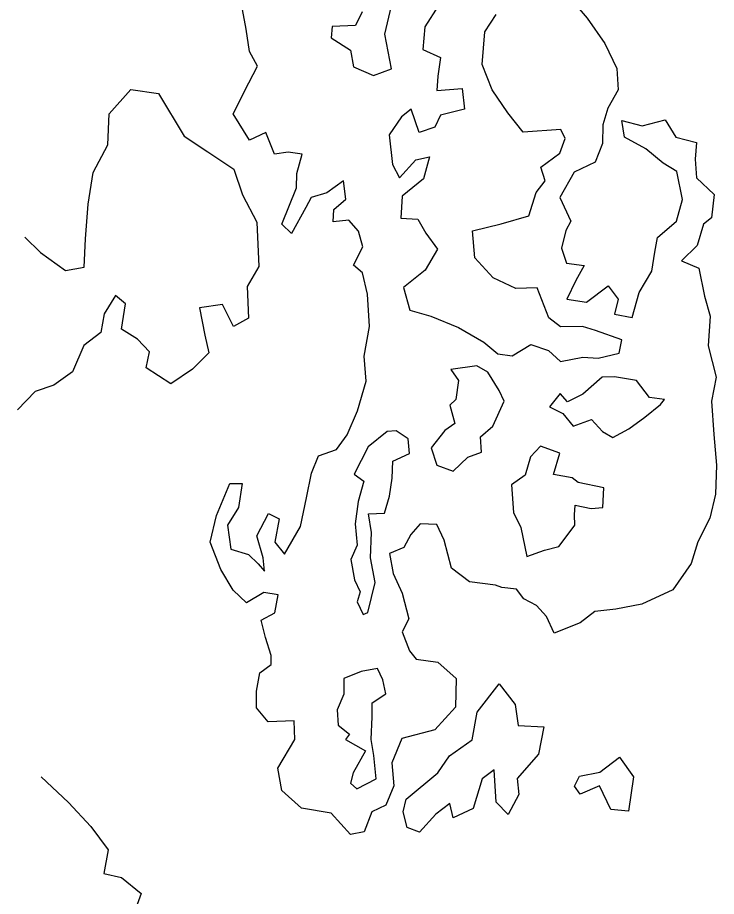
# Model space of a CAD drawing. Extents: x 3040896 to 3051146, y 687568 to 732976.
# Drawn here: x 3048823.1 to 3049125.1, y 697706.2 to 698086.1 of the extents above; entities that cross this region are included whole.
import ezdxf

# ---------------------------------------------------------------- set-up
doc = ezdxf.new("R2010")
doc.units = 0
doc.layers.add('Exist Vegetation Hedge Row', color=7, linetype='Continuous')

msp = doc.modelspace()

# ---------------------------------------------------------------- linework, layer by layer
at = {"layer": 'Exist Vegetation Hedge Row'}
for points in [[(3048926.43, 697794.96), (3048927.8, 697802.84), (3048932.73, 697806.46), (3048932.76, 697810.38), (3048930.26, 697818.12), (3048928.32, 697825.58), (3048934.23, 697828.82), (3048935.7, 697836.5), (3048929.48, 697837.61), (3048922.09, 697833.03), (3048916.3, 697838.51), (3048911, 697847.52), (3048906.33, 697859.36), (3048909.08, 697870.78), (3048914.78, 697884.69), (3048920.11, 697884.75), (3048918.53, 697874.25), (3048913.88, 697866.66), (3048915.25, 697856.24), (3048922.9, 697854.01), (3048927.02, 697849.97), (3048929.85, 697846.81), (3048929.18, 697852.49), (3048926.55, 697862.09), (3048931.61, 697871.69), (3048936.23, 697869.45), (3048934.29, 697859.33), (3048938.46, 697854.08), (3048945.42, 697866.05), (3048947.97, 697878.48), (3048950.12, 697889.11), (3048953.11, 697896.58), (3048960.98, 697899.43), (3048965.59, 697905.76), (3048970.01, 697916.06), (3048973.73, 697928.95), (3048972.94, 697939.8), (3048975.15, 697952.57), (3048974.39, 697966.57), (3048972.17, 697975.82), (3048968.34, 697979.03), (3048972.29, 697986.99), (3048970.44, 697993.8), (3048966.3, 697998.46), (3048959.57, 697997.81), (3048959.76, 698003.1), (3048964.93, 698007.6), (3048963.96, 698015.49), (3048956.81, 698010.35), (3048950.06, 698008.27), (3048947.63, 698003.96), (3048941.48, 697992.7), (3048937.27, 697996.81), (3048943.67, 698012.46), (3048943.84, 698018.77), (3048946.12, 698027.01), (3048940.06, 698027.96), (3048934.11, 698027.1), (3048930.39, 698036.37), (3048923.29, 698033.05), (3048916.24, 698044.51), (3048923.09, 698057.92), (3048926.76, 698065.08), (3048923.28, 698071.41), (3048921.88, 698081.11), (3048919.48, 698094.37)], [(3048972.06, 698088.66), (3048969.14, 698082.72), (3048959.1, 698082.29), (3048958.6, 698077.41), (3048966.99, 698071.98), (3048968.31, 698064.85), (3048976.94, 698061.08), (3048984.66, 698063.94), (3048981.83, 698079), (3048984.71, 698091.24)], [(3049005.06, 698091.35), (3048999.16, 698082.07), (3048998.27, 698072.38), (3049005.86, 698068.88), (3049004.79, 698060.75), (3049004.25, 698054.62), (3049015.25, 698055.51), (3049016.2, 698046.48), (3049005.87, 698043.97), (3049003.47, 698038.75), (3048996.68, 698036.48), (3048993.26, 698046.52), (3048988.96, 698043.22), (3048983.65, 698035.49), (3048985.09, 698022.65), (3048988.21, 698016.88), (3048995.24, 698024.66), (3049001.06, 698025.97), (3048998.59, 698016.38), (3048989.33, 698008.87), (3048988.8, 697999.37), (3048996.14, 697998.95), (3048999.56, 697992.87), (3049004.54, 697986.05), (3048999.33, 697976.87), (3048989.9, 697969.46), (3048992.6, 697959.59), (3049001.68, 697957.09), (3049013.66, 697952.18), (3049024.61, 697945.82), (3049030.69, 697940.7), (3049036.88, 697939.81), (3049044.92, 697944.72), (3049052.52, 697942.22), (3049057.76, 697937.44), (3049067.39, 697939.31), (3049074.04, 697938.93), (3049083.07, 697940.97), (3049084.3, 697946.84), (3049072.86, 697950.8), (3049067.24, 697952.59), (3049057.68, 697952.43), (3049052.67, 697956.36), (3049047.72, 697969.3), (3049038.5, 697968.96), (3049028.66, 697973.54), (3049020.67, 697982.18), (3049019.72, 697993.89), (3049032.09, 697996.88), (3049044.07, 698000.36), (3049047.23, 698010.49), (3049051.12, 698015.52), (3049049.19, 698021.43), (3049057.43, 698027.47), (3049059.72, 698033.84), (3049057.86, 698037.78), (3049041.55, 698036.6), (3049034.95, 698044.99), (3049028.2, 698054.92), (3049023.92, 698065.8), (3049025.04, 698079.92), (3049029.94, 698087.39)], [(3049063.06, 698093.05), (3049069.22, 698085.81), (3049076.89, 698074.88), (3049082.13, 698064.16), (3049082.63, 698054.94), (3049078.14, 698046.91), (3049076.02, 698039.73), (3049075.88, 698031.66), (3049072.74, 698023.65), (3049063.67, 698019.33), (3049057.41, 698008.27), (3049062.16, 697998.07), (3049060.1, 697993.99), (3049058.17, 697986.46), (3049060.29, 697979.92), (3049068.02, 697978.92), (3049064.4, 697972.46), (3049060.48, 697964.35), (3049068.94, 697963.03), (3049078.41, 697970.11), (3049082.64, 697964.38), (3049081.01, 697957.88), (3049088.67, 697956.42), (3049091.67, 697967.23), (3049097.27, 697976.51), (3049098.45, 697984.63), (3049099.67, 697991.05), (3049107.83, 697998.13), (3049110.5, 698007.5), (3049108.02, 698019.62), (3049102.15, 698023.21), (3049094.58, 698029.3), (3049085.33, 698034.37), (3049084.27, 698041.67), (3049093.03, 698039.37), (3049103.01, 698041.96), (3049107.6, 698034.35), (3049116.55, 698032.13), (3049115.99, 698024.9), (3049116.47, 698016.77), (3049124.12, 698009.56), (3049122.98, 697999.6), (3049119.57, 697996.73), (3049116.87, 697987.62), (3049110.08, 697980.98), (3049117.52, 697977.82), (3049119.95, 697965.73), (3049122.38, 697957.02), (3049121.58, 697944.22), (3049124.97, 697930.6), (3049122.94, 697920.28), (3049124.03, 697905.81), (3049125.12, 697892.54), (3049124.69, 697880.14), (3049122.34, 697869.66), (3049117.12, 697859.44), (3049114.22, 697850.09), (3049106.34, 697838.71), (3049092.91, 697832.58), (3049081.61, 697830.37), (3049072.65, 697829.35), (3049066.24, 697824.52), (3049055.02, 697820.02), (3049051.76, 697827.19), (3049047.36, 697831.94), (3049041.89, 697834.88), (3049038.77, 697839.07), (3049032.37, 697839.68), (3049029.71, 697840.77), (3049018.38, 697842.24), (3049010.68, 697848.1), (3049007.53, 697860.15), (3049004.36, 697866.99), (3048997.07, 697867.23), (3048993.04, 697862.64), (3048990.1, 697856.99), (3048983.78, 697854.41), (3048985.45, 697845.73), (3048989.3, 697837.29), (3048992.24, 697826.24), (3048989.33, 697820.53), (3048992.47, 697812.41), (3048995.43, 697808.73)], [(3048826.28, 697991.24), (3048833.02, 697984.55), (3048843.84, 697976.73), (3048851.92, 697978.26), (3048852.43, 697990.52), (3048853.61, 698005.42), (3048855.85, 698019.13), (3048862.1, 698031.05), (3048862.68, 698044.43), (3048872.02, 698055.04), (3048884, 698053.31), (3048895.08, 698034.84), (3048905.4, 698028.12), (3048916.62, 698020.6), (3048920.39, 698009.46), (3048926.58, 697997.68), (3048927.38, 697978.53), (3048922.34, 697969.9), (3048922.94, 697956.1), (3048916.43, 697952.5), (3048911.7, 697962.12), (3048901.71, 697960.61), (3048904.08, 697948.85), (3048905.76, 697941.14), (3048898.7, 697934.13), (3048889.35, 697927.72), (3048878.66, 697934.76), (3048880.14, 697941.54), (3048875.01, 697947.03), (3048867.99, 697951.4), (3048869.8, 697962.36), (3048865.48, 697965.99), (3048860.54, 697957.97), (3048859.04, 697949.97), (3048851.77, 697944.28), (3048846.79, 697932.93), (3048838.83, 697927.15), (3048830.77, 697924.43), (3048823.12, 697916.6)], [(3049023.61, 697898.28), (3049023.2, 697904.93), (3049028.49, 697909.4), (3049033.46, 697920.23), (3049031.18, 697924.87), (3049026.31, 697932.86), (3049021.54, 697935.59), (3049010.32, 697934.03), (3049013.65, 697929.19), (3049012.47, 697921.07), (3049009.86, 697918.61), (3049012.11, 697910.67), (3049007.79, 697907.54), (3049001.8, 697900.04), (3049004.26, 697892.68), (3049011.33, 697889.96), (3049017.74, 697896.14), (3049023.61, 697898.28)], [(3049087.25, 697908.26), (3049094.24, 697913.32), (3049100.91, 697918.88), (3049102.72, 697920.98), (3049096.15, 697921.82), (3049090.6, 697929.23), (3049081.01, 697930.77), (3049075.8, 697930.62), (3049067.38, 697923.29), (3049060.74, 697919.93), (3049057.57, 697923.61), (3049052.97, 697917.79), (3049058.8, 697914.89), (3049063.16, 697909.54), (3049071.09, 697912.29), (3049075.88, 697907.13), (3049080.31, 697904.63), (3049087.25, 697908.26)], [(3048974.42, 697828.88), (3048977.71, 697841.82), (3048975.61, 697852.6), (3048976.1, 697863.53), (3048974.77, 697871.53), (3048981.62, 697871.81), (3048983.91, 697879.22), (3048985.06, 697886.92), (3048985.25, 697894.28), (3048992.51, 697897.71), (3048991.94, 697903.99), (3048986.73, 697907.49), (3048982.77, 697907.18), (3048974.69, 697900.56), (3048968.53, 697888.79), (3048972.82, 697885.63), (3048970.37, 697876.88), (3048969.01, 697867.18), (3048969.89, 697858.08), (3048967.17, 697851.83), (3048968.7, 697843.08), (3048971.22, 697837.79), (3048969.88, 697833.58), (3048972.51, 697828.06), (3048974.42, 697828.88)], [(3049064.1, 697875.37), (3049070.93, 697873.93), (3049075.98, 697874.32), (3049076.5, 697882.74), (3049065.33, 697885.11), (3049062.85, 697887.13), (3049054.75, 697888.61), (3049057.44, 697897.84), (3049049.05, 697900.88), (3049044.85, 697896.26), (3049042.5, 697888.26), (3049036.58, 697884.07), (3049037.46, 697872.16), (3049040.61, 697865.69), (3049043.13, 697853.19), (3049050.76, 697855.85), (3049057.06, 697857.44), (3049061.12, 697862.71), (3049063.97, 697866.64), (3049063.8, 697871.09), (3049064.1, 697875.37)], [(3048995.43, 697808.73), (3049004.74, 697807.47), (3049012.62, 697800.35), (3049012.31, 697788.01), (3049003.45, 697778.25), (3048989.2, 697774.47), (3048984.83, 697763.98), (3048985.79, 697753.94), (3048982.3, 697745.58), (3048976.21, 697742.8), (3048972.92, 697734.13), (3048967, 697732.9), (3048958.64, 697742.16), (3048945.82, 697744.3), (3048937.38, 697751.94), (3048935.6, 697761.6), (3048942.98, 697774.05), (3048942.69, 697782.03), (3048931.35, 697781.64), (3048926.42, 697787.76), (3048926.43, 697794.96)], [(3048978.64, 697804.77), (3048971.55, 697803.34), (3048964.07, 697800.37)], [(3048978.03, 697756.94), (3048977.03, 697767.16), (3048975.91, 697774.02), (3048976.4, 697783.83), (3048976.42, 697789.82), (3048982.27, 697793.69), (3048981.01, 697799.74), (3048978.64, 697804.77)], [(3048964.07, 697800.37), (3048964.16, 697793.64), (3048961.3, 697786.8), (3048961.67, 697780.17), (3048966.52, 697776.36), (3048964.8, 697774.07), (3048973.44, 697769.06), (3048968.09, 697759.64), (3048966.96, 697755.11), (3048969.66, 697752.68), (3048978.03, 697756.94)], [(3048990.98, 697748.21), (3049004.8, 697759.61), (3049009.74, 697766.94), (3049019.56, 697773.88), (3049021.66, 697785.81), (3049031.27, 697798.09), (3049038.22, 697789.15), (3049039.46, 697780.01), (3049050.49, 697779.47), (3049048.21, 697767.7), (3049039.06, 697757.16), (3049039.69, 697750.17), (3049035.1, 697741.54), (3049030, 697746.86), (3049029.11, 697760.91), (3049023.9, 697756.96), (3049020, 697744.15), (3049011.31, 697740.16), (3049009.93, 697746.38), (3049003.83, 697741.69), (3048996.87, 697733.98), (3048991.54, 697735.95), (3048989.73, 697742.78), (3048990.98, 697748.21)], [(3049066.02, 697758.14), (3049074.77, 697759.96), (3049083.3, 697766.41), (3049089.33, 697757.94), (3049087.11, 697743.06), (3049079.43, 697743.74), (3049074.57, 697754.03), (3049066.22, 697750.37), (3049063.76, 697753.9), (3049066.02, 697758.14)], [(3048833.25, 697757.82), (3048845.14, 697746.71), (3048854.77, 697736.41), (3048862.32, 697726.34), (3048860.36, 697716.13), (3048868.04, 697714.42), (3048876.46, 697707.47), (3048870.43, 697690.88)]]:
    msp.add_lwpolyline(points, dxfattribs=at)

doc.saveas('drawing.dxf')
